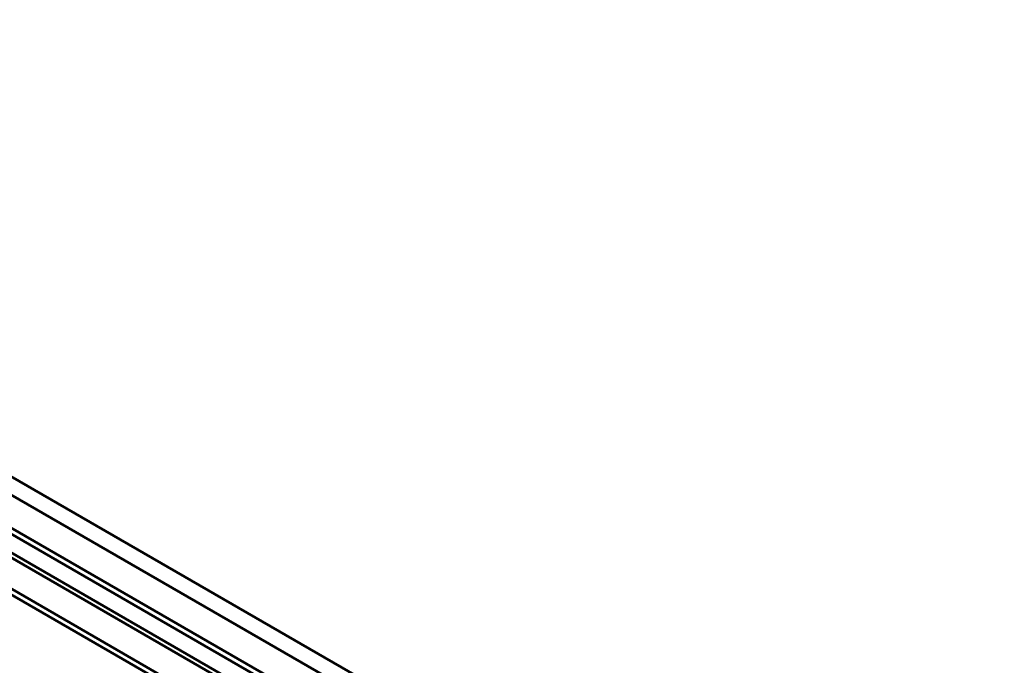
# Model space of a CAD drawing. Header units: millimetres. Extents: x 0 to 4638, y -120 to 1188.
# Tile 268 of 276: x 1413 to 1499, y 606 to 663. Entities that reach past the tile are written whole.
import ezdxf

# ---------------------------------------------------------------- set-up
doc = ezdxf.new("R2010")
doc.units = ezdxf.units.MM
doc.header["$LTSCALE"] = 2
doc.layers.add('Sichtbar (ISO)', color=7, linetype='Continuous', lineweight=50)

msp = doc.modelspace()

# ---------------------------------------------------------------- linework, layer by layer
at = {"layer": 'Sichtbar (ISO)'}
for p, q in [((1459.8861, 595.1329), (1343.0249, 662.6027)), ((1458.4955, 594.33), (1341.6343, 661.7998)), ((1341.7771, 661.7174), (1458.3527, 594.4124)), ((1572.4339, 525.1183), (1338.6644, 660.0852)), ((1571.0197, 524.3018), (1395.1049, 625.8663)), ((1570.6426, 524.0841), (1395.1049, 625.4308)), ((1438.0314, 603.26), (1401.8849, 624.1291)), ((1446.9043, 592.8028), (1410.4252, 613.864)), ((1410.8325, 613.1188), (1446.4844, 592.5351))]:
    msp.add_line(p, q, dxfattribs=at)

doc.saveas('drawing.dxf')
